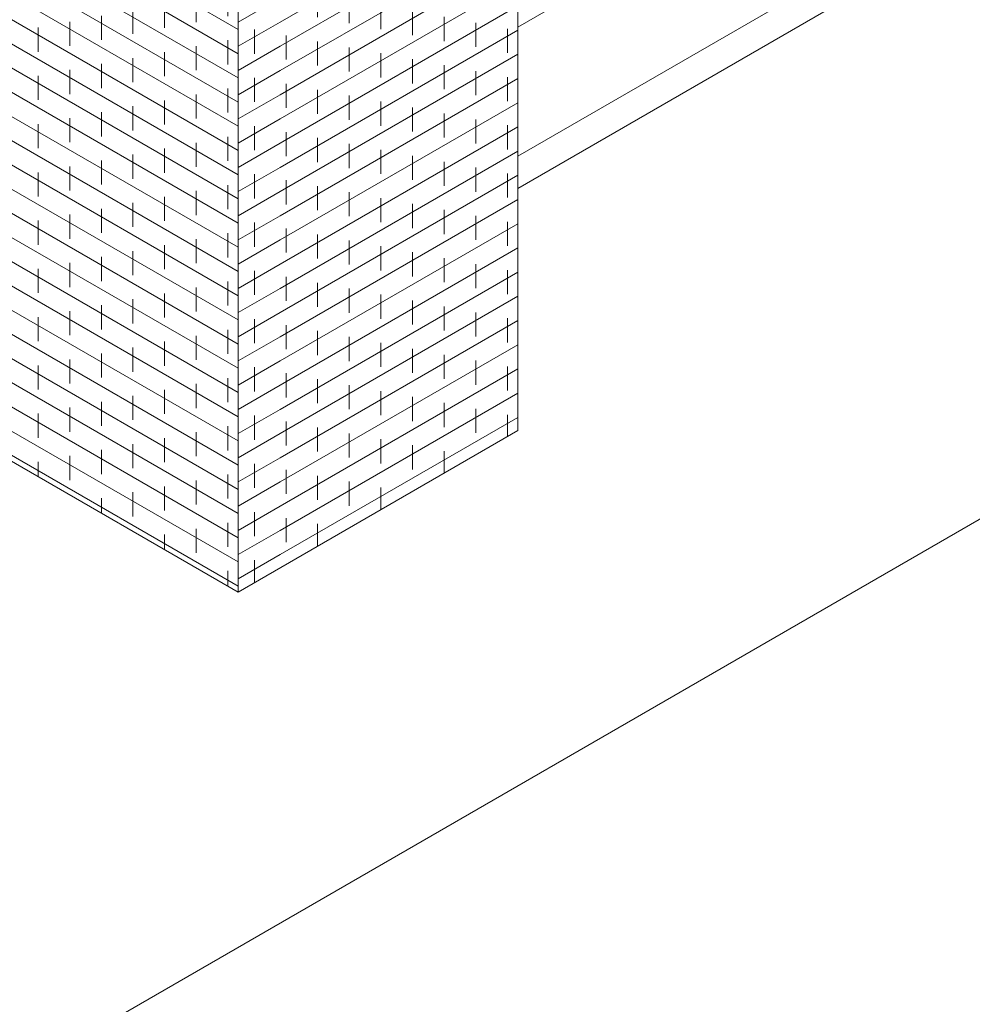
# Model space of a CAD drawing. Header units: metres. Extents: x -33 to 126, y -29 to 31.
# Tile 358 of 656: x 67.88 to 70.29, y -6.64 to -4.15. Entities that reach past the tile are written whole.
import ezdxf

# ---------------------------------------------------------------- set-up
doc = ezdxf.new("R2010")
doc.units = ezdxf.units.M
for name, color, linetype, lineweight in [('A-DETL-THIN', 151, 'Continuous', 18), ('A-FLOR', 192, 'Continuous', 18), ('A-WALL', 113, 'Continuous', 18), ('A-WALL-PATT', 111, 'Continuous', 35)]:
    doc.layers.add(name, color=color, linetype=linetype, lineweight=lineweight)
pattern_1 = [(30, (-59.366, -36.141), (0.000346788, 0.061399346), []), (90, (-59.366, -36.141), (-0.08, 0.015), [0.061, -0.061])]

msp = doc.modelspace()

# ---------------------------------------------------------------- hatches: boundary and pattern name
at = {"layer": 'A-WALL-PATT', "lineweight": 9}
h = msp.add_hatch(dxfattribs=at)
h.set_pattern_fill('FP_24', color=256, style=0, pattern_type=2)
h.set_pattern_definition(pattern_1)
h.paths.add_polyline_path([(68.5392, -5.5351), (69.1403, -5.1881), (69.1403, -3.6728), (68.5392, -4.0199), (68.5392, -5.3984)], flags=0)
h = msp.add_hatch(dxfattribs=at)
h.set_pattern_fill('FP_22', color=256, style=0, pattern_type=2)
h.set_pattern_definition([(330, (-60.073, -35.794), (-0.000346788, 0.061399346), []), (90, (-60.073, -35.794), (-0.08, 0.107), [0.061, -0.061])])
h.paths.add_polyline_path([(68.4332, -5.5963), (68.4332, -4.0811), (67.8321, -3.7341), (67.8321, -5.2493), (68.0903, -5.3984)], flags=0)
h = msp.add_hatch(dxfattribs=at)
h.set_pattern_fill('FP_24', color=256, style=0, pattern_type=2)
h.set_pattern_definition(pattern_1)
h.paths.add_polyline_path([(68.4332, -5.5963), (68.5392, -5.5351), (68.5392, -4.0199), (68.4332, -4.0811), (68.4332, -5.5351)], flags=0)

# ---------------------------------------------------------------- linework, layer by layer
at = {"layer": 'A-DETL-THIN', "lineweight": 9}
msp.add_line((69.1403, -4.4941), (72.0748, -2.7998), dxfattribs=at)
at = {"layer": 'A-FLOR', "lineweight": 9}
msp.add_line((70.4838, -5.3106), (66.9877, -7.329), dxfattribs=at)
at = {"layer": 'A-WALL', "lineweight": 9}
for p, q in [((72.0748, -2.4732), (69.1403, -4.1675)), ((69.1403, -4.5757), (72.0748, -2.8815)), ((69.1403, -5.1881), (69.1403, -3.6728)), ((68.4332, -5.5963), (68.4332, -4.0811)), ((68.4332, -5.5963), (69.1403, -5.1881)), ((67.8321, -5.2493), (68.4332, -5.5963))]:
    msp.add_line(p, q, dxfattribs=at)

doc.saveas('drawing.dxf')
